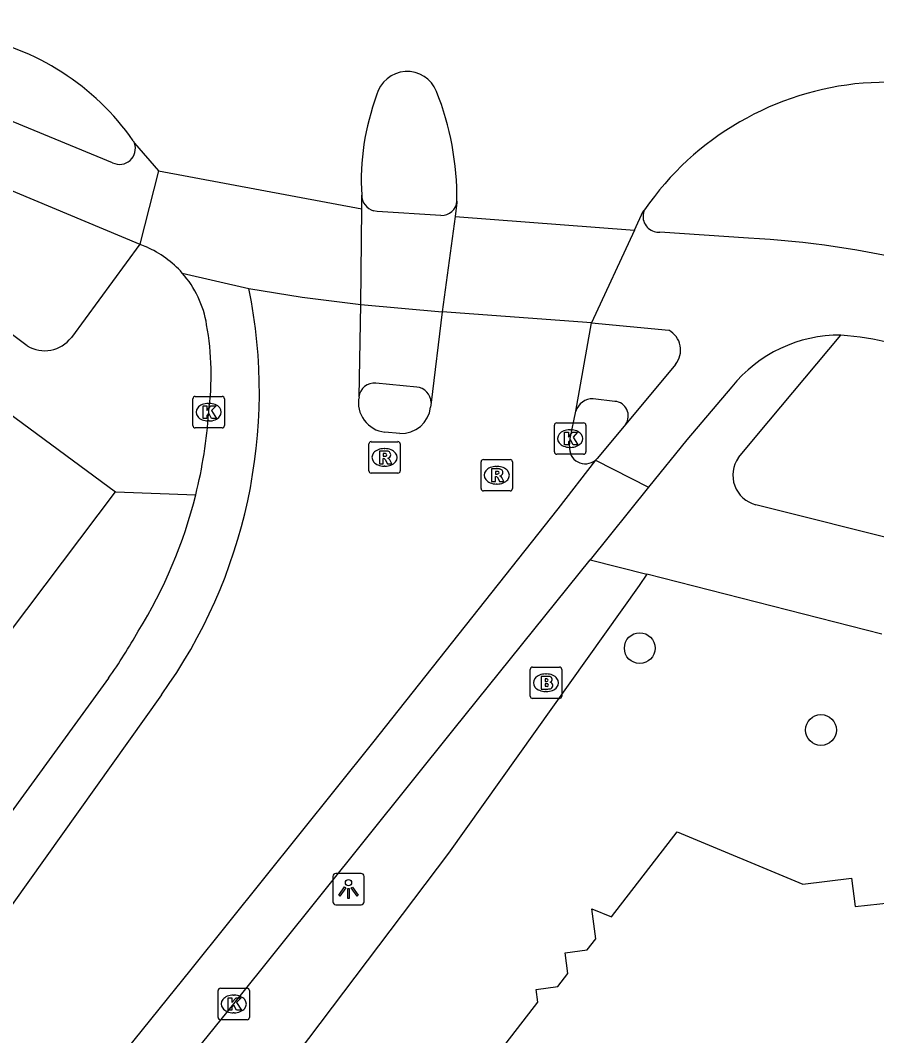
# Model space of a CAD drawing. Extents: x 160557 to 161245, y 385330 to 386505.
# Drawn here: x 161067.5 to 161094.75, y 386122.63 to 386154.93 of the extents above; entities that cross this region are included whole.
import ezdxf

# ---------------------------------------------------------------- set-up
doc = ezdxf.new("R2010")
doc.units = 0
for name, color, linetype in [('IMGEO_Boom', 7, 'Continuous'), ('IMGEO_Brandkraan', 7, 'Continuous'), ('IMGEO_Fietspad_gesloten', 7, 'Continuous'), ('IMGEO_Kolk', 7, 'Continuous'), ('IMGEO_Lichtpunt', 7, 'Continuous'), ('IMGEO_Pand', 7, 'Continuous'), ('IMGEO_Rijbaan_lokaal_gesloten', 7, 'Continuous'), ('IMGEO_Rioolput', 7, 'Continuous'), ('IMGEO_Voetpad_open', 7, 'Continuous')]:
    doc.layers.add(name, color=color, linetype=linetype)

msp = doc.modelspace()

# ---------------------------------------------------------------- linework, layer by layer
at = {"layer": 'IMGEO_Boom'}
for centre in [(161087.211, 386134.958), (161092.978, 386132.354)]:
    msp.add_circle(centre, 0.489, dxfattribs=at)
at = {"layer": 'IMGEO_Brandkraan'}
for p, q in [((161083.727, 386133.432), (161083.727, 386134.284)), ((161083.802, 386134.358), (161084.654, 386134.358)), ((161084.215, 386134.138), (161084.24, 386134.138)), ((161084.728, 386134.284), (161084.728, 386133.432)), ((161084.238, 386133.578), (161084.213, 386133.578)), ((161084.654, 386133.358), (161083.802, 386133.358))]:
    msp.add_line(p, q, dxfattribs=at)
for points in [[(161083.727, 386133.432), (161083.727, 386134.284)], [(161083.802, 386134.358), (161084.654, 386134.358)], [(161084.728, 386134.284), (161084.728, 386133.432)], [(161084.075, 386134.058), (161084.075, 386133.658), (161084.288, 386133.658)], [(161084.306, 386134.058), (161084.075, 386134.058)], [(161084.254, 386133.977), (161084.2, 386133.977), (161084.2, 386133.901)], [(161084.2, 386133.901), (161084.253, 386133.901)], [(161084.262, 386133.825), (161084.2, 386133.825), (161084.2, 386133.744)], [(161084.2, 386133.744), (161084.262, 386133.744)], [(161084.654, 386133.358), (161083.802, 386133.358)]]:
    msp.add_lwpolyline(points, dxfattribs=at)
for centre, radius, start, end in [((161083.804, 386134.282), 0.0765, 91.552, 178.448), ((161083.804, 386134.282), 0.0765, 91.552, 178.448), ((161084.652, 386134.282), 0.0765, 1.552, 88.448), ((161084.652, 386134.282), 0.0765, 1.552, 88.448), ((161084.255, 386133.939), 0.0379, 267.8285, 90.9355), ((161084.263, 386133.784), 0.0404, 269.8759, 90.5077), ((161084.31, 386133.913), 0.145, 59.4692, 91.5367), ((161084.335, 386133.96), 0.0922, 285.5137, 58.1501), ((161084.34, 386133.768), 0.105, 301.3115, 78.989), ((161084.294, 386133.909), 0.251, 268.6676, 293.5347), ((161083.804, 386133.434), 0.0765, 181.552, 268.448), ((161083.804, 386133.434), 0.0765, 181.552, 268.448), ((161084.652, 386133.434), 0.0765, 271.552, 358.448), ((161084.652, 386133.434), 0.0765, 271.552, 358.448)]:
    msp.add_arc(centre, radius, start, end, dxfattribs=at)
for centre, major_axis, ratio, start_param, end_param in [((161084.214, 386133.858), (-0.387, 0.002), 0.722429, 4.712389, 7.853982), ((161084.239, 386133.858), (-0.39, 0.002), 0.717154, 1.570796, 4.712389)]:
    msp.add_ellipse(centre, major_axis=major_axis, ratio=ratio, start_param=start_param, end_param=end_param, dxfattribs=at)
at = {"layer": 'IMGEO_Fietspad_gesloten'}
for points in [[(161070.439, 386150.4), (161059.427, 386154.938)], [(161059.422, 386152.767), (161071.306, 386147.807)], [(161080.887, 386148.725), (161078.86, 386148.844), (161078.739, 386148.866)], [(161090.67, 386147.999), (161087.846, 386148.193)], [(161078.338, 386145.891), (161080.923, 386145.659)], [(161085.68, 386145.31), (161088.132, 386145.071)], [(161088.345, 386143.984), (161086.764, 386142.085)], [(161090.138, 386143.271), (161088.705, 386141.583), (161087.491, 386140.075)], [(161086.764, 386142.085), (161085.852, 386140.991), (161085.801, 386140.941)]]:
    msp.add_lwpolyline(points, dxfattribs=at)
for centre, radius, start, end in [((161070.663, 386150.847), 0.5, 243.4206, 20.2972), ((161078.897, 386149.373), 0.531, 180.2795, 252.7292), ((161080.91, 386149.21), 0.486, 267.2373, 356.2116), ((161087.81, 386148.687), 0.495, 153.8656, 253.5058), ((161087.807, 386148.661), 0.47, 252.9567, 274.7895), ((161089.129, 386118.372), 29.667, 65.5986, 87.022), ((161087.802, 386144.442), 0.711, 319.8873, 62.2862), ((161093.572, 386140.503), 4.411, 89.449, 141.1214), ((161093.033, 386136.405), 8.528, 75.1233, 86.0908)]:
    msp.add_arc(centre, radius, start, end, dxfattribs=at)
at = {"layer": 'IMGEO_Kolk'}
for p, q in [((161072.994, 386142.038), (161072.994, 386142.89)), ((161073.069, 386142.964), (161073.921, 386142.964)), ((161073.995, 386142.89), (161073.995, 386142.038)), ((161073.482, 386142.744), (161073.507, 386142.744)), ((161073.921, 386141.964), (161073.069, 386141.964)), ((161073.505, 386142.184), (161073.48, 386142.184)), ((161084.497, 386141.199), (161084.497, 386142.051)), ((161084.572, 386142.125), (161085.424, 386142.125)), ((161084.985, 386141.905), (161085.01, 386141.905)), ((161085.498, 386142.051), (161085.498, 386141.199)), ((161085.008, 386141.345), (161084.983, 386141.345)), ((161085.424, 386141.125), (161084.572, 386141.125)), ((161073.867, 386124.14), (161074.719, 386124.14)), ((161073.792, 386123.214), (161073.792, 386124.066)), ((161074.28, 386123.92), (161074.305, 386123.92)), ((161074.793, 386124.066), (161074.793, 386123.214)), ((161074.303, 386123.36), (161074.278, 386123.36)), ((161074.719, 386123.14), (161073.867, 386123.14))]:
    msp.add_line(p, q, dxfattribs=at)
for points in [[(161072.994, 386142.038), (161072.994, 386142.89)], [(161073.069, 386142.964), (161073.921, 386142.964)], [(161073.995, 386142.89), (161073.995, 386142.038)], [(161073.315, 386142.664), (161073.438, 386142.664), (161073.438, 386142.513), (161073.568, 386142.664), (161073.732, 386142.664), (161073.586, 386142.513), (161073.739, 386142.264), (161073.587, 386142.264), (161073.502, 386142.428), (161073.438, 386142.361), (161073.438, 386142.264), (161073.315, 386142.264), (161073.315, 386142.664)], [(161073.921, 386141.964), (161073.069, 386141.964)], [(161084.497, 386141.199), (161084.497, 386142.051)], [(161084.572, 386142.125), (161085.424, 386142.125)], [(161085.498, 386142.051), (161085.498, 386141.199)], [(161084.818, 386141.825), (161084.941, 386141.825), (161084.941, 386141.674), (161085.071, 386141.825), (161085.235, 386141.825), (161085.089, 386141.674), (161085.242, 386141.425), (161085.09, 386141.425), (161085.005, 386141.589), (161084.941, 386141.522), (161084.941, 386141.425), (161084.818, 386141.425), (161084.818, 386141.825)], [(161085.424, 386141.125), (161084.572, 386141.125)], [(161073.867, 386124.14), (161074.719, 386124.14)], [(161073.792, 386123.214), (161073.792, 386124.066)], [(161074.113, 386123.84), (161074.236, 386123.84), (161074.236, 386123.689), (161074.366, 386123.84), (161074.53, 386123.84), (161074.384, 386123.689), (161074.537, 386123.44), (161074.385, 386123.44), (161074.3, 386123.604), (161074.236, 386123.537), (161074.236, 386123.44), (161074.113, 386123.44), (161074.113, 386123.84)], [(161074.793, 386124.066), (161074.793, 386123.214)], [(161074.719, 386123.14), (161073.867, 386123.14)]]:
    msp.add_lwpolyline(points, dxfattribs=at)
for centre, start, end in [((161073.071, 386142.888), 91.552, 178.448), ((161073.071, 386142.888), 91.552, 178.448), ((161073.919, 386142.888), 1.552, 88.448), ((161073.919, 386142.888), 1.552, 88.448), ((161073.071, 386142.04), 181.552, 268.448), ((161073.071, 386142.04), 181.552, 268.448), ((161073.919, 386142.04), 271.552, 358.448), ((161073.919, 386142.04), 271.552, 358.448), ((161084.574, 386142.049), 91.552, 178.448), ((161084.574, 386142.049), 91.552, 178.448), ((161085.422, 386142.049), 1.552, 88.448), ((161085.422, 386142.049), 1.552, 88.448), ((161084.574, 386141.201), 181.552, 268.448), ((161084.574, 386141.201), 181.552, 268.448), ((161085.422, 386141.201), 271.552, 358.448), ((161085.422, 386141.201), 271.552, 358.448), ((161073.869, 386124.064), 91.552, 178.448), ((161073.869, 386124.064), 91.552, 178.448), ((161074.717, 386124.064), 1.552, 88.448), ((161074.717, 386124.064), 1.552, 88.448), ((161073.869, 386123.216), 181.552, 268.448), ((161073.869, 386123.216), 181.552, 268.448), ((161074.717, 386123.216), 271.552, 358.448), ((161074.717, 386123.216), 271.552, 358.448)]:
    msp.add_arc(centre, 0.0765, start, end, dxfattribs=at)
for centre, major_axis, ratio, start_param, end_param in [((161073.481, 386142.464), (-0.387, 0.002), 0.722429, 4.712389, 7.853982), ((161073.506, 386142.464), (-0.39, 0.002), 0.717154, 1.570796, 4.712389), ((161084.984, 386141.625), (-0.387, 0.002), 0.722429, 4.712389, 7.853982), ((161085.009, 386141.625), (-0.39, 0.002), 0.717154, 1.570796, 4.712389), ((161074.279, 386123.64), (-0.387, 0.002), 0.722429, 4.712389, 7.853982), ((161074.304, 386123.64), (-0.39, 0.002), 0.717154, 1.570796, 4.712389)]:
    msp.add_ellipse(centre, major_axis=major_axis, ratio=ratio, start_param=start_param, end_param=end_param, dxfattribs=at)
at = {"layer": 'IMGEO_Lichtpunt'}
for p, q in [((161077.445, 386127.697), (161077.445, 386126.89)), ((161077.445, 386127.697), (161077.445, 386126.89)), ((161078.347, 386127.792), (161077.539, 386127.792)), ((161078.347, 386127.792), (161077.539, 386127.792)), ((161078.441, 386126.89), (161078.441, 386127.697)), ((161078.441, 386126.89), (161078.441, 386127.697)), ((161077.539, 386126.796), (161078.347, 386126.796)), ((161077.539, 386126.796), (161078.347, 386126.796))]:
    msp.add_line(p, q, dxfattribs=at)
for points in [[(161077.819, 386127.361), (161077.858, 386127.333), (161077.67, 386127.071), (161077.632, 386127.098), (161077.819, 386127.361)], [(161078.031, 386127.333), (161078.069, 386127.36), (161078.256, 386127.098), (161078.217, 386127.07), (161078.031, 386127.333)], [(161077.921, 386127.313), (161077.968, 386127.313), (161077.968, 386126.991), (161077.921, 386126.991), (161077.921, 386127.313)]]:
    msp.add_lwpolyline(points, dxfattribs=at)
msp.add_circle((161077.944, 386127.495), 0.0994, dxfattribs=at)
for centre, start, end in [((161077.539, 386127.697), 90, 180), ((161077.539, 386127.697), 90, 180), ((161078.347, 386127.697), 0, 90), ((161078.347, 386127.697), 0, 90), ((161077.539, 386126.89), 180, 270), ((161077.539, 386126.89), 180, 270), ((161078.347, 386126.89), 270, 0), ((161078.347, 386126.89), 270, 360)]:
    msp.add_arc(centre, 0.0946, start, end, dxfattribs=at)
at = {"layer": 'IMGEO_Pand'}
msp.add_lwpolyline([(161076.697, 386114.283), (161083.966, 386123.701), (161083.914, 386124.105), (161084.605, 386124.194), (161084.924, 386124.608), (161084.838, 386125.27), (161085.534, 386125.359), (161085.81, 386125.717), (161085.687, 386126.67), (161086.315, 386126.408), (161088.405, 386129.116), (161092.405, 386127.446), (161093.949, 386127.645), (161094.066, 386126.739), (161095.633, 386126.907)], dxfattribs=at)
at = {"layer": 'IMGEO_Rijbaan_lokaal_gesloten'}
for points in [[(161071.093, 386151.1), (161071.131, 386151.02)], [(161071.131, 386151.02), (161071.894, 386150.136)], [(161071.894, 386150.136), (161071.306, 386147.807)], [(161071.894, 386150.136), (161078.363, 386148.936)], [(161078.363, 386148.936), (161078.366, 386149.37)], [(161081.395, 386149.178), (161081.394, 386149.138), (161081.342, 386148.691)], [(161078.338, 386145.891), (161078.363, 386148.936)], [(161081.342, 386148.691), (161080.923, 386145.659)], [(161081.342, 386148.691), (161087.043, 386148.259)], [(161087.043, 386148.259), (161087.318, 386148.853), (161087.365, 386148.905)], [(161087.043, 386148.259), (161085.68, 386145.31)], [(161071.306, 386147.807), (161071.514, 386147.719)], [(161072.654, 386146.889), (161074.777, 386146.399)], [(161074.777, 386146.399), (161076.467, 386146.121), (161078.338, 386145.891)], [(161078.278, 386142.95), (161078.338, 386145.891)], [(161080.923, 386145.659), (161080.573, 386142.776)], [(161085.68, 386145.31), (161080.923, 386145.659)], [(161085.178, 386142.496), (161085.68, 386145.31)], [(161080.573, 386142.776), (161080.555, 386142.624)], [(161084.98, 386141.381), (161084.996, 386141.598), (161084.998, 386141.625), (161085.178, 386142.496)], [(161079.574, 386141.782), (161079.101, 386141.832)], [(161085.801, 386140.941), (161084.607, 386139.388), (161078.703, 386131.943), (161072.93, 386124.739), (161068.319, 386119.036), (161057.022, 386104.982), (161033.511, 386073.119)], [(161085.801, 386140.941), (161087.491, 386140.075)], [(161087.491, 386140.075), (161085.633, 386137.767)], [(161069.681, 386117.938), (161074.292, 386123.641), (161081.309, 386132.396), (161085.633, 386137.767)], [(161070.309, 386134.004), (161063.676, 386124.894)], [(161071.993, 386133.478), (161067.245, 386126.804), (161029.882, 386075.853)]]:
    msp.add_lwpolyline(points, dxfattribs=at)
for centre, radius, start, end in [((161064.466, 386146.466), 8.086, 34.9621, 79.7719), ((161079.811, 386152.299), 1.002, 21.6723, 165.724), ((161095.114, 386143.536), 9.427, 94.8393, 145.2855), ((161096.689, 386108.989), 44.005, 87.7193, 93.0871), ((161086.08, 386149.842), 7.729, 159.5216, 183.5016), ((161072.235, 386149.274), 9.16, 359.4018, 21.7563), ((161070.197, 386144.712), 3.283, 41.5405, 66.345), ((161070.205, 386144.727), 3.267, 9.1805, 41.4368), ((161058.634, 386143.117), 16.473, 324.1881, 11.4934), ((161064.516, 386143.647), 9.056, 352.4932, 10.1817), ((161079.2, 386142.767), 0.94, 168.7589, 263.9573), ((161079.614, 386142.728), 0.947, 267.5848, 353.6947), ((161058.461, 386143.476), 15.068, 346.0246, 356.1488), ((161085.476, 386141.321), 0.5, 173.1059, 310.5175), ((161058.325, 386143.508), 15.208, 328.2224, 346.0324), ((161056.425, 386143.816), 17.001, 324.7494, 330.7108)]:
    msp.add_arc(centre, radius, start, end, dxfattribs=at)
at = {"layer": 'IMGEO_Rioolput'}
for p, q in [((161078.59, 386140.6), (161078.59, 386141.452)), ((161078.665, 386141.526), (161079.517, 386141.526)), ((161079.078, 386141.306), (161079.103, 386141.306)), ((161079.591, 386141.452), (161079.591, 386140.6)), ((161082.236, 386140.959), (161083.088, 386140.959)), ((161079.101, 386140.746), (161079.076, 386140.746)), ((161082.161, 386140.033), (161082.161, 386140.885)), ((161082.649, 386140.739), (161082.674, 386140.739)), ((161083.162, 386140.885), (161083.162, 386140.033)), ((161079.517, 386140.526), (161078.665, 386140.526)), ((161083.088, 386139.959), (161082.236, 386139.959)), ((161082.672, 386140.179), (161082.647, 386140.179))]:
    msp.add_line(p, q, dxfattribs=at)
for points in [[(161078.59, 386140.6), (161078.59, 386141.452)], [(161078.665, 386141.526), (161079.517, 386141.526)], [(161079.591, 386141.452), (161079.591, 386140.6)], [(161079.179, 386141.224), (161078.927, 386141.226), (161078.927, 386140.826)], [(161078.927, 386140.826), (161079.051, 386140.826), (161079.051, 386140.988), (161079.062, 386140.988)], [(161079.105, 386141.145), (161079.051, 386141.145), (161079.051, 386141.064)], [(161079.051, 386141.064), (161079.103, 386141.064)], [(161079.109, 386140.959), (161079.18, 386140.826), (161079.32, 386140.826), (161079.255, 386140.952)], [(161082.236, 386140.959), (161083.088, 386140.959)], [(161082.161, 386140.033), (161082.161, 386140.885)], [(161082.75, 386140.657), (161082.498, 386140.659), (161082.498, 386140.259)], [(161083.162, 386140.885), (161083.162, 386140.033)], [(161079.517, 386140.526), (161078.665, 386140.526)], [(161082.498, 386140.259), (161082.622, 386140.259), (161082.622, 386140.421), (161082.633, 386140.421)], [(161082.676, 386140.578), (161082.622, 386140.578), (161082.622, 386140.497)], [(161082.622, 386140.497), (161082.674, 386140.497)], [(161082.68, 386140.392), (161082.751, 386140.259), (161082.891, 386140.259), (161082.826, 386140.385)], [(161083.088, 386139.959), (161082.236, 386139.959)]]:
    msp.add_lwpolyline(points, dxfattribs=at)
for centre, radius, start, end in [((161078.667, 386141.45), 0.0765, 91.552, 178.448), ((161078.667, 386141.45), 0.0765, 91.552, 178.448), ((161079.515, 386141.45), 0.0765, 1.552, 88.448), ((161079.515, 386141.45), 0.0765, 1.552, 88.448), ((161079.061, 386140.935), 0.0533, 26.0293, 88.6989), ((161079.087, 386141.253), 0.19, 274.7715, 282.9687), ((161079.111, 386141.049), 0.0964, 77.0061, 93.1865), ((161079.125, 386141.106), 0.0378, 276.6634, 79.6772), ((161079.178, 386141.114), 0.109, 350.3612, 89.416), ((161079.176, 386141.114), 0.112, 277.5842, 350.9817), ((161079.16, 386140.899), 0.108, 29.5134, 73.7905), ((161082.238, 386140.883), 0.0765, 91.552, 178.448), ((161082.238, 386140.883), 0.0765, 91.552, 178.448), ((161083.086, 386140.883), 0.0765, 1.552, 88.448), ((161083.086, 386140.883), 0.0765, 1.552, 88.448), ((161078.667, 386140.602), 0.0765, 181.552, 268.448), ((161078.667, 386140.602), 0.0765, 181.552, 268.448), ((161079.515, 386140.602), 0.0765, 271.552, 358.448), ((161079.515, 386140.602), 0.0765, 271.552, 358.448), ((161082.749, 386140.547), 0.109, 350.3612, 89.416), ((161082.632, 386140.368), 0.0533, 26.0293, 88.6989), ((161082.658, 386140.686), 0.19, 274.7715, 282.9687), ((161082.682, 386140.482), 0.0964, 77.0061, 93.1865), ((161082.696, 386140.539), 0.0378, 276.6634, 79.6772), ((161082.747, 386140.547), 0.112, 277.5842, 350.9817), ((161082.731, 386140.332), 0.108, 29.5134, 73.7905), ((161082.238, 386140.035), 0.0765, 181.552, 268.448), ((161082.238, 386140.035), 0.0765, 181.552, 268.448), ((161083.086, 386140.035), 0.0765, 271.552, 358.448), ((161083.086, 386140.035), 0.0765, 271.552, 358.448)]:
    msp.add_arc(centre, radius, start, end, dxfattribs=at)
for centre, major_axis, ratio, start_param, end_param in [((161079.077, 386141.026), (-0.387, 0.002), 0.722429, 4.712389, 7.853982), ((161079.102, 386141.026), (-0.39, 0.002), 0.717154, 1.570796, 4.712389), ((161082.648, 386140.459), (-0.387, 0.002), 0.722429, 4.712389, 7.853982), ((161082.673, 386140.459), (-0.39, 0.002), 0.717154, 1.570796, 4.712389)]:
    msp.add_ellipse(centre, major_axis=major_axis, ratio=ratio, start_param=start_param, end_param=end_param, dxfattribs=at)
at = {"layer": 'IMGEO_Voetpad_open'}
for points in [[(161067.723, 386144.573), (161054.815, 386154.231)], [(161052.319, 386153.365), (161070.533, 386139.935)], [(161071.306, 386147.807), (161069.125, 386144.844)], [(161090.354, 386141.018), (161091.322, 386142.18), (161093.614, 386144.913)], [(161080.116, 386143.263), (161078.814, 386143.385)], [(161086.42, 386142.809), (161085.725, 386142.89)], [(160998.752, 386043.065), (160999.004, 386042.886), (161000, 386044.243), (161013.149, 386062.159), (161020.189, 386071.923), (161020.031, 386072.035), (161037.312, 386095.872), (161070.533, 386139.935)], [(161070.533, 386139.935), (161073.083, 386139.837)], [(161095.774, 386138.3), (161090.901, 386139.521)], [(161085.633, 386137.767), (161087.442, 386137.307)], [(161087.442, 386137.307), (161087.188, 386136.952), (161081.122, 386128.433), (161071.468, 386115.652)], [(161094.917, 386135.406), (161087.442, 386137.307)]]:
    msp.add_lwpolyline(points, dxfattribs=at)
for centre, radius, start, end in [((161068.274, 386145.487), 1.067, 238.9277, 322.9524), ((161078.765, 386142.898), 0.49, 84.2344, 173.8889), ((161080.069, 386142.761), 0.504, 1.71, 84.6496), ((161085.711, 386142.333), 0.558, 88.5666, 162.9633), ((161086.386, 386142.349), 0.461, 325.0782, 85.7501), ((161091.139, 386140.457), 0.965, 144.4392, 255.7051)]:
    msp.add_arc(centre, radius, start, end, dxfattribs=at)

doc.saveas('drawing.dxf')
